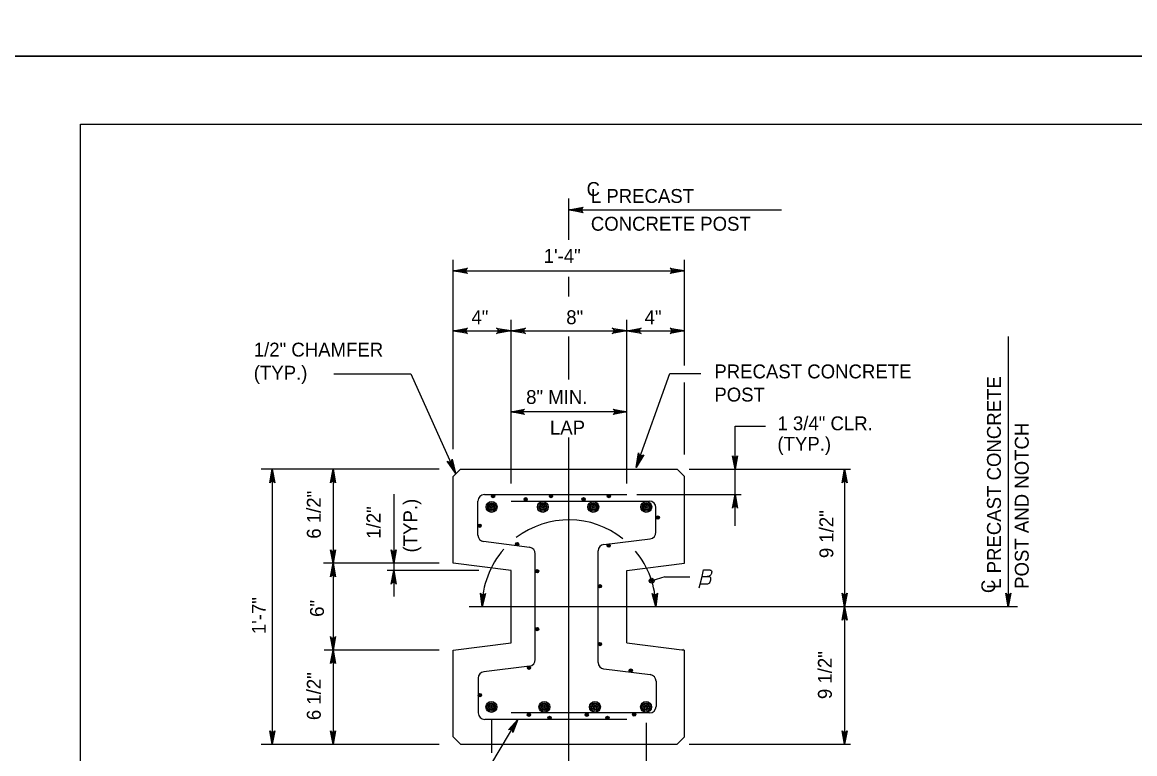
# Model space of a CAD drawing. Extents: x 3351 to 8430, y -3586 to 1457.
# Drawn here: x 4629.5 to 4875.5, y 417.5 to 579.2 of the extents above; entities that cross this region are included whole.
import ezdxf

# ---------------------------------------------------------------- set-up
doc = ezdxf.new("R2010")
doc.units = 0
for name, color, linetype in [('1', 7, 'Continuous'), ('2', 7, 'Continuous'), ('PLT-BNDY', 7, 'Continuous')]:
    doc.layers.add(name, color=color, linetype=linetype)

msp = doc.modelspace()

# ---------------------------------------------------------------- linework, layer by layer
at = {"layer": '1'}
for p, q in [((4750.37, 531.12), (4750.37, 540.22)), ((4750.37, 537.69), (4797.42, 537.69)), ((4724.77, 484.81), (4724.77, 526.69)), ((4775.96, 503.28), (4775.96, 526.69)), ((4724.77, 524.26), (4775.96, 524.26)), ((4750.37, 518.54), (4750.37, 522.94)), ((4737.57, 477.23), (4737.57, 513.4)), ((4763.17, 477.23), (4763.17, 513.4)), ((4724.77, 510.97), (4737.57, 510.97)), ((4737.57, 510.97), (4763.17, 510.97)), ((4750.37, 500.24), (4750.37, 509.73)), ((4763.17, 510.97), (4775.96, 510.97)), ((4847.57, 509.73), (4847.57, 449.98)), ((4698.39, 501.44), (4715.4, 501.44)), ((4765.29, 480.79), (4772.72, 501.57)), ((4772.72, 501.57), (4779.56, 501.57)), ((4775.96, 483.66), (4775.96, 499.52)), ((4763.17, 493.06), (4737.57, 493.06)), ((4787.12, 480.37), (4787.12, 489.87)), ((4787.12, 489.87), (4793.84, 489.87)), ((4750.37, 409.28), (4750.37, 487.42)), ((4721.7, 480.37), (4682.31, 480.37)), ((4684.76, 480.37), (4684.76, 419.58)), ((4698.2, 480.37), (4698.2, 459.58)), ((4724.77, 478.77), (4726.37, 480.37)), ((4726.37, 480.37), (4774.36, 480.37)), ((4774.36, 480.37), (4775.96, 478.77)), ((4776.95, 480.37), (4812.64, 480.37)), ((4787.12, 474.78), (4787.12, 480.37)), ((4811.37, 480.37), (4811.37, 449.98)), ((4724.77, 459.58), (4724.77, 478.77)), ((4775.96, 459.58), (4775.96, 478.77)), ((4711.64, 474.89), (4711.64, 459.58)), ((4730.26, 465.81), (4730.26, 473.33)), ((4731.7, 474.78), (4763.17, 474.78)), ((4737.57, 473.33), (4768.19, 473.33)), ((4765.41, 474.78), (4788.45, 474.78)), ((4787.12, 467.86), (4787.12, 474.78)), ((4769.64, 466.44), (4769.64, 471.88)), ((4741.68, 463.1), (4731.52, 464.37)), ((4758.07, 463.72), (4768.38, 465)), ((4742.95, 438.28), (4742.95, 461.67)), ((4756.85, 437.63), (4756.85, 462.33)), ((4721.7, 459.58), (4696.06, 459.58)), ((4698.2, 459.58), (4698.2, 440.38)), ((4730.46, 457.98), (4710.16, 457.98)), ((4711.64, 459.58), (4711.64, 457.98)), ((4711.64, 457.98), (4711.64, 452.27)), ((4737.57, 457.98), (4724.77, 459.58)), ((4737.57, 441.98), (4737.57, 457.98)), ((4763.17, 457.98), (4775.96, 459.58)), ((4763.17, 441.98), (4763.17, 457.98)), ((4771.56, 456.61), (4768.69, 455.72)), ((4771.56, 456.61), (4777.15, 456.61)), ((4849.6, 449.98), (4728.33, 449.98)), ((4811.37, 449.98), (4811.37, 419.58)), ((4724.77, 440.38), (4737.57, 441.98)), ((4763.17, 441.98), (4775.96, 440.38)), ((4775.54, 440.43), (4775.69, 440.58)), ((4721.7, 440.38), (4696.25, 440.38)), ((4698.2, 440.38), (4698.2, 419.58)), ((4724.77, 421.18), (4724.77, 440.38)), ((4775.96, 421.18), (4775.96, 440.38)), ((4741.68, 436.84), (4731.58, 435.58)), ((4758.07, 436.24), (4768.38, 434.96)), ((4730.31, 434.15), (4730.31, 426.49)), ((4769.65, 433.52), (4769.65, 427.93)), ((4768.2, 426.49), (4737.57, 426.49)), ((4725.84, 402.92), (4739.06, 425.04)), ((4763.17, 425.04), (4731.76, 425.04)), ((4733.23, 424.92), (4733.23, 417.64)), ((4767.45, 424.32), (4767.45, 397.35)), ((4726.37, 419.58), (4724.77, 421.18)), ((4775.96, 421.18), (4774.36, 419.58)), ((4682.31, 419.58), (4721.7, 419.58)), ((4726.37, 419.58), (4774.36, 419.58)), ((4776.95, 419.58), (4812.64, 419.58))]:
    msp.add_line(p, q, dxfattribs=at)
for points in [[(4750.37, 537.69), (4753.55, 538.28), (4753.3, 538.11), (4753.18, 537.9), (4753.14, 537.69), (4753.18, 537.47), (4753.3, 537.26), (4753.55, 537.09), (4750.37, 537.69), (4753.3, 537.26), (4753.18, 537.47), (4750.37, 537.69), (4753.14, 537.69), (4753.18, 537.9), (4750.37, 537.69), (4753.3, 538.11)], [(4724.77, 524.26), (4727.95, 524.86), (4727.7, 524.69), (4727.58, 524.47), (4727.54, 524.26), (4727.58, 524.05), (4727.7, 523.83), (4727.95, 523.67), (4724.77, 524.26), (4727.7, 523.83), (4727.58, 524.05), (4724.77, 524.26), (4727.54, 524.26), (4727.58, 524.47), (4724.77, 524.26), (4727.7, 524.69)], [(4775.96, 524.26), (4772.78, 523.67), (4773.03, 523.83), (4773.16, 524.05), (4773.19, 524.26), (4773.16, 524.47), (4773.03, 524.69), (4772.78, 524.86), (4775.96, 524.26), (4773.03, 524.69), (4773.16, 524.47), (4775.96, 524.26), (4773.19, 524.26), (4773.16, 524.05), (4775.96, 524.26), (4773.03, 523.83)], [(4724.77, 510.97), (4727.95, 511.57), (4727.7, 511.4), (4727.58, 511.19), (4727.54, 510.97), (4727.58, 510.76), (4727.7, 510.55), (4727.95, 510.38), (4724.77, 510.97), (4727.7, 510.55), (4727.58, 510.76), (4724.77, 510.97), (4727.54, 510.97), (4727.58, 511.19), (4724.77, 510.97), (4727.7, 511.4)], [(4737.57, 510.97), (4734.39, 510.38), (4734.63, 510.55), (4734.76, 510.76), (4734.79, 510.97), (4734.76, 511.19), (4734.63, 511.4), (4734.39, 511.57), (4737.57, 510.97), (4734.63, 511.4), (4734.76, 511.19), (4737.57, 510.97), (4734.79, 510.97), (4734.76, 510.76), (4737.57, 510.97), (4734.63, 510.55)], [(4737.57, 510.97), (4740.75, 511.57), (4740.5, 511.4), (4740.38, 511.19), (4740.34, 510.97), (4740.38, 510.76), (4740.5, 510.55), (4740.75, 510.38), (4737.57, 510.97), (4740.5, 510.55), (4740.38, 510.76), (4737.57, 510.97), (4740.34, 510.97), (4740.38, 511.19), (4737.57, 510.97), (4740.5, 511.4)], [(4763.17, 510.97), (4759.98, 510.38), (4760.23, 510.55), (4760.36, 510.76), (4760.39, 510.97), (4760.36, 511.19), (4760.23, 511.4), (4759.98, 511.57), (4763.17, 510.97), (4760.23, 511.4), (4760.36, 511.19), (4763.17, 510.97), (4760.39, 510.97), (4760.36, 510.76), (4763.17, 510.97), (4760.23, 510.55)], [(4763.17, 510.97), (4766.35, 511.57), (4766.1, 511.4), (4765.98, 511.19), (4765.94, 510.97), (4765.98, 510.76), (4766.1, 510.55), (4766.35, 510.38), (4763.17, 510.97), (4766.1, 510.55), (4765.98, 510.76), (4763.17, 510.97), (4765.94, 510.97), (4765.98, 511.19), (4763.17, 510.97), (4766.1, 511.4)], [(4775.96, 510.97), (4772.78, 510.38), (4773.03, 510.55), (4773.16, 510.76), (4773.19, 510.97), (4773.16, 511.19), (4773.03, 511.4), (4772.78, 511.57), (4775.96, 510.97), (4773.03, 511.4), (4773.16, 511.19), (4775.96, 510.97), (4773.19, 510.97), (4773.16, 510.76), (4775.96, 510.97), (4773.03, 510.55)], [(4715.43, 501.44), (4725.3, 479.48)], [(4737.57, 493.06), (4740.55, 493.62), (4740.32, 493.46), (4740.2, 493.26), (4740.17, 493.06), (4740.2, 492.86), (4740.32, 492.66), (4740.55, 492.5), (4737.57, 493.06), (4740.32, 492.66), (4740.2, 492.86), (4737.57, 493.06), (4740.17, 493.06), (4740.2, 493.26), (4737.57, 493.06), (4740.32, 493.46)], [(4763.17, 493.06), (4760.18, 492.5), (4760.41, 492.66), (4760.53, 492.86), (4760.57, 493.06), (4760.53, 493.26), (4760.41, 493.46), (4760.18, 493.62), (4763.17, 493.06), (4760.41, 493.46), (4760.53, 493.26), (4763.17, 493.06), (4760.57, 493.06), (4760.53, 492.86), (4763.17, 493.06), (4760.41, 492.66)], [(4725.3, 479.48), (4723.45, 482.13), (4723.71, 481.98), (4723.95, 481.95), (4724.16, 482.01), (4724.34, 482.13), (4724.49, 482.33), (4724.54, 482.62), (4725.3, 479.48), (4724.49, 482.33), (4724.34, 482.13), (4725.3, 479.48), (4724.16, 482.01), (4723.95, 481.95), (4725.3, 479.48), (4723.71, 481.98)], [(4765.29, 480.79), (4765.8, 483.99), (4765.88, 483.7), (4766.04, 483.51), (4766.22, 483.41), (4766.44, 483.37), (4766.68, 483.42), (4766.92, 483.59), (4765.29, 480.79), (4766.68, 483.42), (4766.44, 483.37), (4765.29, 480.79), (4766.22, 483.41), (4766.04, 483.51), (4765.29, 480.79), (4765.88, 483.7)], [(4787.12, 480.37), (4786.56, 483.36), (4786.72, 483.13), (4786.92, 483.01), (4787.12, 482.97), (4787.32, 483.01), (4787.52, 483.13), (4787.68, 483.36), (4787.12, 480.37), (4787.52, 483.13), (4787.32, 483.01), (4787.12, 480.37), (4787.12, 482.97), (4786.92, 483.01), (4787.12, 480.37), (4786.72, 483.13)], [(4684.76, 480.37), (4685.32, 477.39), (4685.16, 477.62), (4684.96, 477.74), (4684.76, 477.77), (4684.56, 477.74), (4684.36, 477.62), (4684.2, 477.39), (4684.76, 480.37), (4684.36, 477.62), (4684.56, 477.74), (4684.76, 480.37), (4684.76, 477.77), (4684.96, 477.74), (4684.76, 480.37), (4685.16, 477.62)], [(4698.2, 480.37), (4698.76, 477.39), (4698.6, 477.62), (4698.4, 477.74), (4698.2, 477.77), (4698, 477.74), (4697.8, 477.62), (4697.64, 477.39), (4698.2, 480.37), (4697.8, 477.62), (4698, 477.74), (4698.2, 480.37), (4698.2, 477.77), (4698.4, 477.74), (4698.2, 480.37), (4698.6, 477.62)], [(4811.37, 480.37), (4811.93, 477.39), (4811.77, 477.62), (4811.57, 477.74), (4811.37, 477.77), (4811.17, 477.74), (4810.97, 477.62), (4810.81, 477.39), (4811.37, 480.37), (4810.97, 477.62), (4811.17, 477.74), (4811.37, 480.37), (4811.37, 477.77), (4811.57, 477.74), (4811.37, 480.37), (4811.77, 477.62)], [(4787.12, 474.78), (4787.68, 471.8), (4787.52, 472.03), (4787.32, 472.15), (4787.12, 472.18), (4786.92, 472.15), (4786.72, 472.03), (4786.56, 471.8), (4787.12, 474.78), (4786.72, 472.03), (4786.92, 472.15), (4787.12, 474.78), (4787.12, 472.18), (4787.32, 472.15), (4787.12, 474.78), (4787.52, 472.03)], [(4698.2, 459.58), (4697.64, 462.56), (4697.8, 462.33), (4698, 462.21), (4698.2, 462.18), (4698.4, 462.21), (4698.6, 462.33), (4698.76, 462.56), (4698.2, 459.58), (4698.6, 462.33), (4698.4, 462.21), (4698.2, 459.58), (4698.2, 462.18), (4698, 462.21), (4698.2, 459.58), (4697.8, 462.33)], [(4711.64, 459.58), (4711.08, 462.56), (4711.24, 462.33), (4711.44, 462.21), (4711.64, 462.18), (4711.84, 462.21), (4712.04, 462.33), (4712.2, 462.56), (4711.64, 459.58), (4712.04, 462.33), (4711.84, 462.21), (4711.64, 459.58), (4711.64, 462.18), (4711.44, 462.21), (4711.64, 459.58), (4711.24, 462.33)], [(4698.2, 459.58), (4698.76, 456.59), (4698.6, 456.82), (4698.4, 456.94), (4698.2, 456.98), (4698, 456.94), (4697.8, 456.82), (4697.64, 456.59), (4698.2, 459.58), (4697.8, 456.82), (4698, 456.94), (4698.2, 459.58), (4698.2, 456.98), (4698.4, 456.94), (4698.2, 459.58), (4698.6, 456.82)], [(4711.64, 457.98), (4712.2, 454.99), (4712.04, 455.22), (4711.84, 455.34), (4711.64, 455.38), (4711.44, 455.34), (4711.24, 455.22), (4711.08, 454.99), (4711.64, 457.98), (4711.24, 455.22), (4711.44, 455.34), (4711.64, 457.98), (4711.64, 455.38), (4711.84, 455.34), (4711.64, 457.98), (4712.04, 455.22)], [(4779.82, 456.65), (4780.17, 458.12), (4781.54, 458.12)], [(4780.62, 454.93), (4779.39, 454.93), (4779.82, 456.65), (4780.93, 456.67)], [(4731.17, 449.98), (4730.79, 452.99), (4730.87, 452.87), (4730.94, 452.75), (4731.03, 452.68), (4731.13, 452.62), (4731.23, 452.6), (4731.33, 452.57), (4731.43, 452.58), (4731.53, 452.59), (4731.63, 452.65), (4731.74, 452.7), (4731.82, 452.81), (4731.91, 452.92), (4731.17, 449.98), (4731.82, 452.81), (4731.74, 452.7), (4731.17, 449.98), (4731.63, 452.65), (4731.53, 452.59), (4731.17, 449.98), (4731.43, 452.58), (4731.33, 452.57), (4731.17, 449.98), (4731.23, 452.6), (4731.13, 452.62), (4731.17, 449.98), (4731.03, 452.68), (4730.94, 452.75), (4731.17, 449.98), (4730.87, 452.87)], [(4769.57, 449.98), (4768.83, 452.92), (4768.92, 452.81), (4769, 452.7), (4769.11, 452.65), (4769.21, 452.6), (4769.31, 452.58), (4769.41, 452.57), (4769.51, 452.6), (4769.61, 452.62), (4769.71, 452.68), (4769.8, 452.75), (4769.88, 452.87), (4769.95, 452.99), (4769.57, 449.98), (4769.88, 452.87), (4769.8, 452.75), (4769.57, 449.98), (4769.71, 452.68), (4769.61, 452.62), (4769.57, 449.98), (4769.51, 452.6), (4769.41, 452.57), (4769.57, 449.98), (4769.31, 452.58), (4769.21, 452.6), (4769.57, 449.98), (4769.11, 452.65), (4769, 452.7), (4769.57, 449.98), (4768.92, 452.81)], [(4779.2, 454.14), (4779.39, 454.93)], [(4811.37, 449.98), (4810.81, 452.96), (4810.97, 452.73), (4811.17, 452.61), (4811.37, 452.58), (4811.57, 452.61), (4811.77, 452.73), (4811.93, 452.96), (4811.37, 449.98), (4811.77, 452.73), (4811.57, 452.61), (4811.37, 449.98), (4811.37, 452.58), (4811.17, 452.61), (4811.37, 449.98), (4810.97, 452.73)], [(4847.57, 449.98), (4847.01, 452.96), (4847.17, 452.73), (4847.37, 452.61), (4847.57, 452.58), (4847.77, 452.61), (4847.97, 452.73), (4848.13, 452.96), (4847.57, 449.98), (4847.97, 452.73), (4847.77, 452.61), (4847.57, 449.98), (4847.57, 452.58), (4847.37, 452.61), (4847.57, 449.98), (4847.17, 452.73)], [(4811.37, 449.98), (4811.93, 446.99), (4811.77, 447.22), (4811.57, 447.34), (4811.37, 447.38), (4811.17, 447.34), (4810.97, 447.22), (4810.81, 446.99), (4811.37, 449.98), (4810.97, 447.22), (4811.17, 447.34), (4811.37, 449.98), (4811.37, 447.38), (4811.57, 447.34), (4811.37, 449.98), (4811.77, 447.22)], [(4698.2, 440.38), (4697.64, 443.36), (4697.8, 443.13), (4698, 443.01), (4698.2, 442.98), (4698.4, 443.01), (4698.6, 443.13), (4698.76, 443.36), (4698.2, 440.38), (4698.6, 443.13), (4698.4, 443.01), (4698.2, 440.38), (4698.2, 442.98), (4698, 443.01), (4698.2, 440.38), (4697.8, 443.13)], [(4698.2, 440.38), (4698.76, 437.4), (4698.6, 437.63), (4698.4, 437.74), (4698.2, 437.78), (4698, 437.74), (4697.8, 437.63), (4697.64, 437.4), (4698.2, 440.38), (4697.8, 437.63), (4698, 437.74), (4698.2, 440.38), (4698.2, 437.78), (4698.4, 437.74), (4698.2, 440.38), (4698.6, 437.63)], [(4739.06, 425.04), (4738.01, 422.19), (4737.99, 422.47), (4737.88, 422.67), (4737.72, 422.81), (4737.54, 422.88), (4737.3, 422.88), (4737.05, 422.77), (4739.06, 425.04), (4737.3, 422.88), (4737.54, 422.88), (4739.06, 425.04), (4737.72, 422.81), (4737.88, 422.67), (4739.06, 425.04), (4737.99, 422.47)], [(4684.76, 419.58), (4684.2, 422.56), (4684.36, 422.33), (4684.56, 422.21), (4684.76, 422.18), (4684.96, 422.21), (4685.16, 422.33), (4685.32, 422.56), (4684.76, 419.58), (4685.16, 422.33), (4684.96, 422.21), (4684.76, 419.58), (4684.76, 422.18), (4684.56, 422.21), (4684.76, 419.58), (4684.36, 422.33)], [(4698.2, 419.58), (4697.64, 422.56), (4697.8, 422.33), (4698, 422.21), (4698.2, 422.18), (4698.4, 422.21), (4698.6, 422.33), (4698.76, 422.56), (4698.2, 419.58), (4698.6, 422.33), (4698.4, 422.21), (4698.2, 419.58), (4698.2, 422.18), (4698, 422.21), (4698.2, 419.58), (4697.8, 422.33)], [(4811.37, 419.58), (4810.81, 422.56), (4810.97, 422.33), (4811.17, 422.21), (4811.37, 422.18), (4811.57, 422.21), (4811.77, 422.33), (4811.93, 422.56), (4811.37, 419.58), (4811.77, 422.33), (4811.57, 422.21), (4811.37, 419.58), (4811.37, 422.18), (4811.17, 422.21), (4811.37, 419.58), (4810.97, 422.33)]]:
    msp.add_lwpolyline(points, dxfattribs=at)
for centre, radius in [((4733.28, 472.03), 1.2), ((4733.28, 472.03), 0.906), ((4733.28, 472.03), 0.648), ((4733.61, 474.42), 0.36), ((4733.61, 474.42), 0.272), ((4733.61, 474.42), 0.195), ((4733.61, 474.42), 0.11), ((4740.82, 473.74), 0.36), ((4740.82, 473.74), 0.272), ((4740.82, 473.74), 0.195), ((4740.82, 473.74), 0.11), ((4744.6, 472.03), 1.2), ((4744.6, 472.03), 0.906), ((4744.6, 472.03), 0.648), ((4746.41, 474.42), 0.36), ((4746.41, 474.42), 0.272), ((4746.41, 474.42), 0.195), ((4746.41, 474.42), 0.11), ((4753.62, 473.74), 0.36), ((4753.62, 473.74), 0.272), ((4753.62, 473.74), 0.195), ((4753.62, 473.74), 0.11), ((4755.78, 472.03), 1.2), ((4755.78, 472.03), 0.906), ((4755.78, 472.03), 0.648), ((4759.21, 474.42), 0.36), ((4759.21, 474.42), 0.272), ((4759.21, 474.42), 0.195), ((4759.21, 474.42), 0.11), ((4767.5, 472.03), 1.2), ((4767.5, 472.03), 0.906), ((4767.5, 472.03), 0.648), ((4733.28, 472.03), 0.367), ((4733.28, 472.03), 0.0862), ((4744.6, 472.03), 0.367), ((4744.6, 472.03), 0.0862), ((4755.78, 472.03), 0.367), ((4755.78, 472.03), 0.0862), ((4767.5, 472.03), 0.367), ((4767.5, 472.03), 0.0862), ((4770.03, 469.68), 0.36), ((4730.64, 467.88), 0.36), ((4730.64, 467.88), 0.272), ((4730.64, 467.88), 0.195), ((4730.64, 467.88), 0.11), ((4770.03, 469.68), 0.272), ((4770.03, 469.68), 0.195), ((4770.03, 469.68), 0.11), ((4738.92, 463.83), 0.36), ((4738.92, 463.83), 0.272), ((4738.92, 463.83), 0.195), ((4738.92, 463.83), 0.11), ((4759.18, 463.5), 0.36), ((4759.18, 463.5), 0.272), ((4759.18, 463.5), 0.195), ((4759.18, 463.5), 0.11), ((4743.34, 457.83), 0.36), ((4743.34, 457.83), 0.272), ((4743.34, 457.83), 0.195), ((4743.34, 457.83), 0.11), ((4768.69, 455.72), 0.533), ((4768.69, 455.72), 0.267), ((4757.24, 454.5), 0.36), ((4757.24, 454.5), 0.272), ((4757.24, 454.5), 0.195), ((4757.24, 454.5), 0.11), ((4743.34, 445.03), 0.36), ((4743.34, 445.03), 0.272), ((4743.34, 445.03), 0.195), ((4743.34, 445.03), 0.11), ((4757.24, 441.7), 0.36), ((4757.24, 441.7), 0.272), ((4757.24, 441.7), 0.195), ((4757.24, 441.7), 0.11), ((4741.55, 436.46), 0.36), ((4741.55, 436.46), 0.272), ((4741.55, 436.46), 0.195), ((4741.55, 436.46), 0.11), ((4764.06, 435.86), 0.36), ((4764.06, 435.86), 0.272), ((4764.06, 435.86), 0.195), ((4764.06, 435.86), 0.11), ((4730.68, 430.44), 0.36), ((4730.68, 430.44), 0.272), ((4730.68, 430.44), 0.195), ((4730.68, 430.44), 0.11), ((4733.23, 427.82), 1.2), ((4733.23, 427.82), 0.906), ((4733.23, 427.82), 0.648), ((4733.23, 427.82), 0.367), ((4744.95, 427.82), 1.2), ((4744.95, 427.82), 0.906), ((4744.95, 427.82), 0.648), ((4744.95, 427.82), 0.367), ((4756.13, 427.82), 1.2), ((4756.13, 427.82), 0.906), ((4756.13, 427.82), 0.648), ((4756.13, 427.82), 0.367), ((4767.45, 427.82), 1.2), ((4767.45, 427.82), 0.906), ((4767.45, 427.82), 0.648), ((4767.45, 427.82), 0.367), ((4733.23, 427.82), 0.0862), ((4741.52, 426.07), 0.36), ((4741.52, 426.07), 0.272), ((4741.52, 426.07), 0.195), ((4741.52, 426.07), 0.11), ((4744.95, 427.82), 0.0862), ((4746.09, 425.4), 0.36), ((4754.32, 426.07), 0.36), ((4754.32, 426.07), 0.272), ((4754.32, 426.07), 0.195), ((4754.32, 426.07), 0.11), ((4756.13, 427.82), 0.0862), ((4758.89, 425.4), 0.36), ((4764.81, 426.14), 0.36), ((4764.81, 426.14), 0.272), ((4764.81, 426.14), 0.195), ((4764.81, 426.14), 0.11), ((4767.45, 427.82), 0.0862), ((4746.09, 425.4), 0.272), ((4746.09, 425.4), 0.195), ((4746.09, 425.4), 0.11), ((4758.89, 425.4), 0.272), ((4758.89, 425.4), 0.195), ((4758.89, 425.4), 0.11)]:
    msp.add_circle(centre, radius, dxfattribs=at)
for centre, radius, start, end in [((4731.7, 473.33), 1.45, 90, 180), ((4768.19, 471.88), 1.45, 0, 90), ((4750.37, 449.98), 19.2, 51.5349, 127.3304), ((4731.7, 465.81), 1.45, 180, 262.8733), ((4768.19, 466.44), 1.45, 277.1874, 360), ((4750.37, 449.98), 19.2, 138.6111, 180), ((4741.5, 461.67), 1.45, 0, 82.8733), ((4758.24, 462.33), 1.4, 97.096, 180), ((4750.37, 449.98), 19.2, 0.001, 39.8671), ((4741.5, 438.28), 1.45, 277.1086, 0), ((4731.76, 434.15), 1.45, 97.1086, 180), ((4758.24, 437.63), 1.4, 180, 262.8717), ((4768.2, 433.52), 1.45, 0, 82.8968), ((4731.76, 426.49), 1.45, 180, 270), ((4768.2, 427.93), 1.45, 270, 360)]:
    msp.add_arc(centre, radius, start, end, dxfattribs=at)
msp.add_spline([(4781.54, 458.12), (4781.76, 458.04), (4781.92, 457.88), (4781.95, 457.43), (4781.82, 457.16), (4781.67, 456.94), (4781.33, 456.67), (4780.93, 456.67), (4781.33, 456.67), (4781.67, 456.44), (4781.72, 456.04), (4781.63, 455.62), (4781.41, 455.21), (4781.2, 455.01), (4780.85, 454.95), (4780.58, 454.93)], degree=3, dxfattribs=at)
at = {"layer": '2'}
for p, q in [((4642.34, -7.31), (4642.34, 556.69)), ((4642.34, 556.69), (5428.34, 556.69))]:
    msp.add_line(p, q, dxfattribs=at)
at = {"layer": 'PLT-BNDY'}
for points in [[(4602.34, 1165.69), (5443.34, 1165.69), (5443.34, 571.69), (4602.34, 571.69)], [(4602.34, 571.69), (5443.34, 571.69), (5443.34, -22.31), (4602.34, -22.31)]]:
    msp.add_lwpolyline(points, close=True, dxfattribs=at)

# ---------------------------------------------------------------- texts
at = {"layer": '1'}
for s, height, p in [('C', 3.07, (4754.29, 540.79)), ('L PRECAST', 3.072, (4755.23, 539.25)), ('CONCRETE POST', 3.0721, (4755.23, 533.11)), ('1\'-4"', 3.072, (4744.81, 525.99)), ('4"', 3.072, (4728.82, 512.44)), ('8"', 3.072, (4749.79, 512.44)), ('4"', 3.072, (4767.13, 512.44)), ('1/2" CHAMFER', 3.0721, (4680.67, 505.28)), ('(TYP.)', 3.072, (4680.67, 500.16)), ('PRECAST CONCRETE', 3.0721, (4782.55, 500.46)), ('8" MIN.', 3.072, (4740.92, 494.8)), ('POST', 3.072, (4782.55, 495.34)), ('1 3/4" CLR.', 3.0721, (4796.5, 488.98)), ('LAP', 3.072, (4746.18, 488.05)), ('(TYP.)', 3.072, (4796.5, 484.44))]:
    msp.add_text(s, height=height, dxfattribs=at).set_placement(p)
for s, height, p in [('L PRECAST CONCRETE', 3.0721, (4845.93, 453.92)), ('POST AND NOTCH', 3.0721, (4852.08, 453.92)), ('6 1/2"', 3.072, (4695.49, 465.01)), ('(TYP.)', 3.072, (4716.84, 461.97)), ('1/2"', 3.072, (4708.71, 465.01)), ('9 1/2"', 3.072, (4808.87, 460.72)), ('C', 3.07, (4844.69, 452.98)), ('1\'-7"', 3.072, (4683.33, 443.91)), ('6"', 3.072, (4696.19, 447.73)), ('9 1/2"', 3.072, (4808.53, 429.55)), ('6 1/2"', 3.072, (4695.49, 424.9))]:
    msp.add_text(s, height=height, rotation=90, dxfattribs=at).set_placement(p)

doc.saveas('drawing.dxf')
